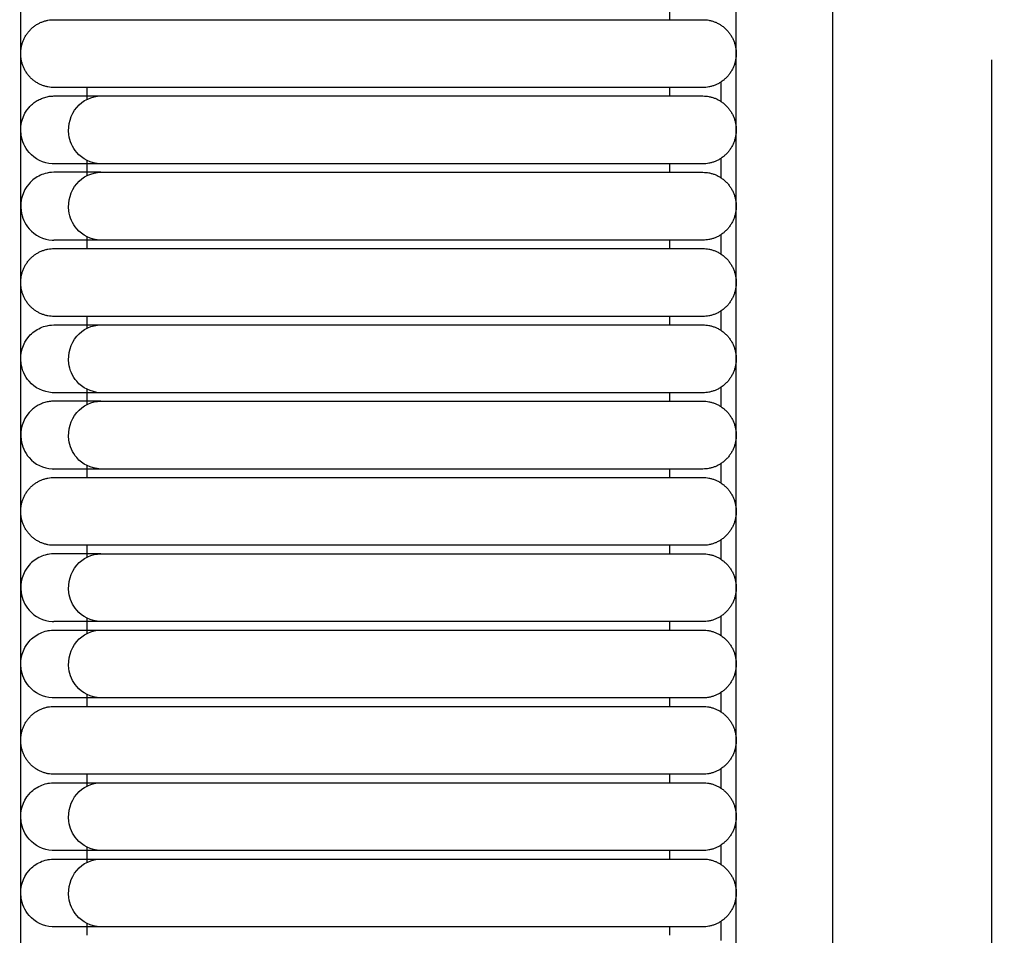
# Model space of a CAD drawing. Header units: millimetres. Extents: x -31695 to -19845, y -5614 to 7253.
# Tile 357 of 432: x -25814 to -25755, y 5301 to 5356. Entities that reach past the tile are written whole.
import ezdxf

# ---------------------------------------------------------------- set-up
doc = ezdxf.new("R2010")
doc.units = ezdxf.units.MM
doc.layers.add('2d', color=7, linetype='Continuous', true_color=0x000000)

msp = doc.modelspace()

# ---------------------------------------------------------------- linework, layer by layer
at = {"layer": '2d', "linetype": 'Continuous', "lineweight": -3}
for points, degree in [([(-25813.959, 4677.247), (-25813.959, 5052.785), (-25813.959, 5428.322)], 2), ([(-25771.146, 4697.546), (-25771.146, 5052.785), (-25771.146, 5408.023)], 2), ([(-25765.38, 5407.6), (-25765.38, 5387.724), (-25765.38, 5367.424), (-25765.38, 5347.125)], 3), ([(-25775.129, 5356.767), (-25775.129, 5356.513), (-25775.129, 5356.26)], 2), ([(-25797.57, 5356.26), (-25788.838, 5356.26), (-25780.107, 5356.26)], 2), ([(-25772.072, 5352.515), (-25772.072, 5352.137), (-25772.072, 5351.758), (-25772.072, 5351.378)], 3), ([(-25812.52, 5351.611), (-25812.475, 5351.622), (-25812.43, 5351.634), (-25812.385, 5351.646)], 3), ([(-25812.385, 5351.646), (-25812.339, 5351.655), (-25812.293, 5351.663), (-25812.247, 5351.672)], 3), ([(-25812.247, 5351.672), (-25812.201, 5351.677), (-25812.154, 5351.682), (-25812.108, 5351.687)], 3), ([(-25812.108, 5351.687), (-25812.061, 5351.689), (-25812.015, 5351.691), (-25811.968, 5351.692)], 3), ([(-25809.977, 5351.5), (-25809.977, 5351.85), (-25809.977, 5352.2)], 2), ([(-25780.107, 5352.2), (-25788.838, 5352.2), (-25797.57, 5352.2)], 2), ([(-25797.57, 5351.692), (-25788.838, 5351.692), (-25780.107, 5351.692)], 2), ([(-25775.129, 5352.2), (-25775.129, 5351.946), (-25775.129, 5351.692)], 2), ([(-25813.456, 5351.012), (-25813.424, 5351.046), (-25813.391, 5351.08), (-25813.359, 5351.115)], 3), ([(-25813.359, 5351.115), (-25813.324, 5351.147), (-25813.29, 5351.178), (-25813.255, 5351.21)], 3), ([(-25813.255, 5351.21), (-25813.219, 5351.24), (-25813.182, 5351.269), (-25813.145, 5351.298)], 3), ([(-25813.145, 5351.298), (-25813.106, 5351.325), (-25813.068, 5351.351), (-25813.029, 5351.378)], 3), ([(-25813.029, 5351.378), (-25812.989, 5351.402), (-25812.948, 5351.425), (-25812.908, 5351.449)], 3), ([(-25812.908, 5351.449), (-25812.866, 5351.47), (-25812.824, 5351.491), (-25812.782, 5351.512)], 3), ([(-25812.782, 5351.512), (-25812.739, 5351.53), (-25812.696, 5351.548), (-25812.653, 5351.566)], 3), ([(-25812.653, 5351.566), (-25812.609, 5351.581), (-25812.564, 5351.596), (-25812.52, 5351.611)], 3), ([(-25811.974, 5347.633), (-25812.009, 5347.634), (-25812.043, 5347.635), (-25812.077, 5347.635)], 3), ([(-25811.676, 5347.633), (-25811.864, 5347.633), (-25811.962, 5347.633), (-25811.967, 5347.633)], 3), ([(-25809.977, 5346.932), (-25809.977, 5347.378), (-25809.977, 5347.824)], 2), ([(-25797.57, 5347.633), (-25798.436, 5347.633), (-25799.306, 5347.633), (-25800.158, 5347.633)], 3), ([(-25780.107, 5347.632), (-25788.838, 5347.633), (-25797.57, 5347.633)], 2), ([(-25775.129, 5347.633), (-25775.129, 5347.379), (-25775.129, 5347.125)], 2), ([(-25772.072, 5347.947), (-25772.072, 5347.569), (-25772.072, 5347.19), (-25772.072, 5346.81)], 3), ([(-25797.57, 5347.125), (-25788.838, 5347.125), (-25780.107, 5347.125)], 2), ([(-25765.38, 5347.125), (-25765.38, 5326.826), (-25765.38, 5306.526), (-25765.38, 5286.65)], 3), ([(-25812.077, 5343.068), (-25812.043, 5343.067), (-25812.009, 5343.066), (-25811.974, 5343.065)], 3), ([(-25811.676, 5343.065), (-25811.864, 5343.065), (-25811.962, 5343.065), (-25811.967, 5343.066)], 3), ([(-25809.977, 5342.558), (-25809.977, 5342.907), (-25809.977, 5343.257)], 2), ([(-25780.107, 5343.065), (-25788.838, 5343.065), (-25797.57, 5343.065)], 2), ([(-25775.129, 5343.065), (-25775.129, 5342.811), (-25775.129, 5342.558)], 2), ([(-25772.072, 5343.38), (-25772.072, 5343.002), (-25772.072, 5342.623), (-25772.072, 5342.243)], 3), ([(-25797.57, 5342.558), (-25788.838, 5342.558), (-25780.107, 5342.558)], 2), ([(-25772.072, 5338.813), (-25772.072, 5338.434), (-25772.072, 5338.055), (-25772.072, 5337.675)], 3), ([(-25809.977, 5337.798), (-25809.977, 5338.148), (-25809.977, 5338.498)], 2), ([(-25780.107, 5338.498), (-25788.838, 5338.498), (-25797.57, 5338.498)], 2), ([(-25775.129, 5338.498), (-25775.129, 5338.244), (-25775.129, 5337.99)], 2), ([(-25797.57, 5337.99), (-25788.838, 5337.99), (-25780.107, 5337.99)], 2), ([(-25809.977, 5333.23), (-25809.977, 5333.676), (-25809.977, 5334.122)], 2), ([(-25772.072, 5334.245), (-25772.072, 5333.867), (-25772.072, 5333.488), (-25772.072, 5333.108)], 3), ([(-25812.247, 5333.402), (-25812.293, 5333.394), (-25812.339, 5333.385), (-25812.385, 5333.377)], 3), ([(-25812.108, 5333.418), (-25812.154, 5333.413), (-25812.201, 5333.407), (-25812.247, 5333.402)], 3), ([(-25811.968, 5333.423), (-25812.015, 5333.421), (-25812.061, 5333.419), (-25812.108, 5333.418)], 3), ([(-25811.974, 5333.931), (-25812.009, 5333.932), (-25812.043, 5333.933), (-25812.077, 5333.933)], 3), ([(-25811.676, 5333.931), (-25811.864, 5333.931), (-25811.962, 5333.931), (-25811.967, 5333.931)], 3), ([(-25797.57, 5333.93), (-25798.436, 5333.931), (-25799.306, 5333.931), (-25800.158, 5333.931)], 3), ([(-25780.107, 5333.93), (-25788.838, 5333.93), (-25797.57, 5333.93)], 2), ([(-25797.57, 5333.423), (-25788.838, 5333.423), (-25780.107, 5333.423)], 2), ([(-25775.129, 5333.93), (-25775.129, 5333.677), (-25775.129, 5333.423)], 2), ([(-25813.359, 5332.845), (-25813.391, 5332.811), (-25813.424, 5332.777), (-25813.456, 5332.742)], 3), ([(-25813.255, 5332.941), (-25813.29, 5332.909), (-25813.324, 5332.877), (-25813.359, 5332.845)], 3), ([(-25813.145, 5333.029), (-25813.182, 5332.999), (-25813.219, 5332.97), (-25813.255, 5332.941)], 3), ([(-25813.029, 5333.108), (-25813.068, 5333.082), (-25813.106, 5333.055), (-25813.145, 5333.029)], 3), ([(-25812.908, 5333.18), (-25812.948, 5333.156), (-25812.989, 5333.132), (-25813.029, 5333.108)], 3), ([(-25812.782, 5333.243), (-25812.824, 5333.222), (-25812.866, 5333.201), (-25812.908, 5333.18)], 3), ([(-25812.653, 5333.297), (-25812.696, 5333.279), (-25812.739, 5333.261), (-25812.782, 5333.243)], 3), ([(-25812.52, 5333.341), (-25812.564, 5333.326), (-25812.609, 5333.311), (-25812.653, 5333.297)], 3), ([(-25812.385, 5333.377), (-25812.43, 5333.365), (-25812.475, 5333.353), (-25812.52, 5333.341)], 3), ([(-25812.077, 5329.366), (-25812.043, 5329.365), (-25812.009, 5329.364), (-25811.974, 5329.363)], 3), ([(-25811.676, 5329.363), (-25811.864, 5329.363), (-25811.962, 5329.363), (-25811.967, 5329.363)], 3), ([(-25809.977, 5328.856), (-25809.977, 5329.205), (-25809.977, 5329.555)], 2), ([(-25780.107, 5329.363), (-25788.838, 5329.363), (-25797.57, 5329.363)], 2), ([(-25775.129, 5329.363), (-25775.129, 5329.109), (-25775.129, 5328.856)], 2), ([(-25772.072, 5329.678), (-25772.072, 5329.3), (-25772.072, 5328.921), (-25772.072, 5328.541)], 3), ([(-25797.57, 5328.856), (-25788.838, 5328.856), (-25780.107, 5328.856)], 2), ([(-25809.977, 5324.096), (-25809.977, 5324.446), (-25809.977, 5324.796)], 2), ([(-25780.107, 5324.796), (-25788.838, 5324.796), (-25797.57, 5324.796)], 2), ([(-25775.129, 5324.796), (-25775.129, 5324.542), (-25775.129, 5324.288)], 2), ([(-25772.072, 5325.111), (-25772.072, 5324.732), (-25772.072, 5324.353), (-25772.072, 5323.973)], 3), ([(-25797.57, 5324.288), (-25788.838, 5324.288), (-25780.107, 5324.288)], 2), ([(-25809.977, 5319.528), (-25809.977, 5319.974), (-25809.977, 5320.42)], 2), ([(-25772.072, 5320.543), (-25772.072, 5320.165), (-25772.072, 5319.786), (-25772.072, 5319.406)], 3), ([(-25812.077, 5320.231), (-25812.043, 5320.23), (-25812.009, 5320.23), (-25811.974, 5320.229)], 3), ([(-25811.676, 5320.229), (-25811.864, 5320.229), (-25811.962, 5320.229), (-25811.967, 5320.229)], 3), ([(-25780.107, 5320.228), (-25788.838, 5320.228), (-25797.57, 5320.228)], 2), ([(-25775.129, 5320.228), (-25775.129, 5319.975), (-25775.129, 5319.721)], 2), ([(-25797.57, 5319.721), (-25788.838, 5319.721), (-25780.107, 5319.721)], 2), ([(-25809.977, 5315.154), (-25809.977, 5315.503), (-25809.977, 5315.853)], 2), ([(-25772.072, 5315.976), (-25772.072, 5315.597), (-25772.072, 5315.218), (-25772.072, 5314.839)], 3), ([(-25811.974, 5315.661), (-25812.009, 5315.662), (-25812.043, 5315.663), (-25812.077, 5315.664)], 3), ([(-25811.676, 5315.661), (-25811.864, 5315.661), (-25811.962, 5315.661), (-25811.967, 5315.661)], 3), ([(-25797.57, 5315.661), (-25798.436, 5315.661), (-25799.306, 5315.661), (-25800.158, 5315.661)], 3), ([(-25780.107, 5315.661), (-25788.838, 5315.661), (-25797.57, 5315.661)], 2), ([(-25797.57, 5315.154), (-25788.838, 5315.154), (-25780.107, 5315.154)], 2), ([(-25775.129, 5315.661), (-25775.129, 5315.407), (-25775.129, 5315.154)], 2), ([(-25809.977, 5310.394), (-25809.977, 5310.744), (-25809.977, 5311.094)], 2), ([(-25780.107, 5311.094), (-25788.838, 5311.094), (-25797.57, 5311.094)], 2), ([(-25775.129, 5311.094), (-25775.129, 5310.84), (-25775.129, 5310.586)], 2), ([(-25772.072, 5311.409), (-25772.072, 5311.03), (-25772.072, 5310.651), (-25772.072, 5310.271)], 3), ([(-25797.57, 5310.586), (-25788.838, 5310.586), (-25780.107, 5310.586)], 2), ([(-25811.974, 5306.527), (-25812.009, 5306.527), (-25812.043, 5306.528), (-25812.077, 5306.529)], 3), ([(-25811.676, 5306.527), (-25811.864, 5306.527), (-25811.962, 5306.527), (-25811.967, 5306.527)], 3), ([(-25809.977, 5305.826), (-25809.977, 5306.272), (-25809.977, 5306.718)], 2), ([(-25797.57, 5306.526), (-25798.436, 5306.527), (-25799.306, 5306.527), (-25800.158, 5306.527)], 3), ([(-25780.107, 5306.526), (-25788.838, 5306.526), (-25797.57, 5306.526)], 2), ([(-25775.129, 5306.526), (-25775.129, 5306.273), (-25775.129, 5306.019)], 2), ([(-25772.072, 5306.841), (-25772.072, 5306.463), (-25772.072, 5306.084), (-25772.072, 5305.704)], 3), ([(-25797.57, 5306.019), (-25788.838, 5306.019), (-25780.107, 5306.019)], 2), ([(-25809.977, 5301.452), (-25809.977, 5301.801), (-25809.977, 5302.151)], 2), ([(-25772.072, 5302.274), (-25772.072, 5301.895), (-25772.072, 5301.516), (-25772.072, 5301.137)], 3), ([(-25811.974, 5301.959), (-25812.009, 5301.96), (-25812.043, 5301.961), (-25812.077, 5301.962)], 3), ([(-25811.676, 5301.959), (-25811.864, 5301.959), (-25811.962, 5301.959), (-25811.967, 5301.959)], 3), ([(-25797.57, 5301.959), (-25798.436, 5301.959), (-25799.306, 5301.959), (-25800.158, 5301.959)], 3), ([(-25780.107, 5301.959), (-25788.838, 5301.959), (-25797.57, 5301.959)], 2), ([(-25775.129, 5301.959), (-25775.129, 5301.705), (-25775.129, 5301.452)], 2)]:
    msp.add_open_spline(points, degree=degree, dxfattribs=at)
for points, weights in [([(-25813.959, 5354.23), (-25813.959, 5356.26), (-25811.968, 5356.26)], [1, 0.707106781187, 1]), ([(-25811.968, 5356.26), (-25811.968, 5356.26), (-25809.161, 5356.26)], [1, 0.951503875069, 0.919067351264]), ([(-25773.137, 5356.26), (-25771.146, 5356.26), (-25771.146, 5354.23)], [0.999999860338, 0.707106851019, 1]), ([(-25811.968, 5352.2), (-25813.959, 5352.2), (-25813.959, 5354.23)], [1, 0.707106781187, 1]), ([(-25771.146, 5354.23), (-25771.146, 5352.2), (-25773.137, 5352.2)], [1, 0.707106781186, 1]), ([(-25809.161, 5352.2), (-25811.968, 5352.2), (-25811.968, 5352.2)], [0.919067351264, 0.951503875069, 1]), ([(-25773.137, 5351.692), (-25771.146, 5351.692), (-25771.146, 5349.662)], [0.999999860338, 0.707106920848, 0.999999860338]), ([(-25771.146, 5349.662), (-25771.146, 5347.632), (-25773.137, 5347.632)], [0.999999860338, 0.707106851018, 1]), ([(-25773.137, 5347.125), (-25771.146, 5347.125), (-25771.146, 5345.095)], [0.999999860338, 0.707106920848, 0.999999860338]), ([(-25771.146, 5345.095), (-25771.146, 5343.065), (-25773.137, 5343.065)], [0.999999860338, 0.707106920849, 0.999999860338]), ([(-25813.959, 5340.528), (-25813.959, 5342.558), (-25811.968, 5342.558)], [1, 0.707106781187, 1]), ([(-25811.968, 5342.558), (-25811.968, 5342.558), (-25809.161, 5342.558)], [1, 0.951503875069, 0.919067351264]), ([(-25773.137, 5342.558), (-25771.146, 5342.558), (-25771.146, 5340.528)], [1, 0.707106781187, 1]), ([(-25811.968, 5338.498), (-25813.959, 5338.498), (-25813.959, 5340.528)], [1, 0.707106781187, 1]), ([(-25771.146, 5340.528), (-25771.146, 5338.498), (-25773.137, 5338.498)], [1, 0.707106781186, 1]), ([(-25809.161, 5338.498), (-25811.968, 5338.498), (-25811.968, 5338.498)], [0.919067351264, 0.951503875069, 1]), ([(-25773.137, 5337.99), (-25771.146, 5337.99), (-25771.146, 5335.96)], [0.999999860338, 0.707106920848, 0.999999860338]), ([(-25771.146, 5335.96), (-25771.146, 5333.93), (-25773.137, 5333.93)], [0.999999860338, 0.707106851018, 1]), ([(-25773.137, 5333.423), (-25771.146, 5333.423), (-25771.146, 5331.393)], [0.999999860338, 0.707106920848, 0.999999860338]), ([(-25771.146, 5331.393), (-25771.146, 5329.363), (-25773.137, 5329.363)], [0.999999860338, 0.707106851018, 1]), ([(-25813.959, 5326.826), (-25813.959, 5328.856), (-25811.968, 5328.856)], [0.999999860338, 0.707106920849, 0.999999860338]), ([(-25811.968, 5328.856), (-25811.968, 5328.856), (-25809.161, 5328.856)], [1, 0.951503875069, 0.919067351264]), ([(-25773.137, 5328.856), (-25771.146, 5328.856), (-25771.146, 5326.826)], [1, 0.707106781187, 1]), ([(-25811.968, 5324.796), (-25813.959, 5324.796), (-25813.959, 5326.826)], [1, 0.707106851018, 0.999999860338]), ([(-25771.146, 5326.826), (-25771.146, 5324.796), (-25773.137, 5324.796)], [1, 0.707106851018, 0.999999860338]), ([(-25809.161, 5324.796), (-25811.968, 5324.796), (-25811.968, 5324.796)], [0.919067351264, 0.951503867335, 0.999999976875]), ([(-25773.137, 5324.288), (-25771.146, 5324.288), (-25771.146, 5322.258)], [0.999999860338, 0.707106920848, 0.999999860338]), ([(-25771.146, 5322.258), (-25771.146, 5320.228), (-25773.137, 5320.228)], [0.999999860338, 0.707106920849, 0.999999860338]), ([(-25773.137, 5319.721), (-25771.146, 5319.721), (-25771.146, 5317.691)], [1, 0.707106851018, 0.999999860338]), ([(-25813.959, 5313.124), (-25813.959, 5315.154), (-25811.968, 5315.154)], [0.999999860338, 0.70710699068, 0.999999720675]), ([(-25811.968, 5315.154), (-25811.968, 5315.154), (-25809.161, 5315.154)], [0.999999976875, 0.951503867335, 0.919067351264]), ([(-25773.137, 5315.154), (-25771.146, 5315.154), (-25771.146, 5313.124)], [0.999999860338, 0.707106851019, 1]), ([(-25811.968, 5311.094), (-25813.959, 5311.094), (-25813.959, 5313.124)], [1, 0.707106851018, 0.999999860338]), ([(-25771.146, 5313.124), (-25771.146, 5311.094), (-25773.137, 5311.094)], [1, 0.707106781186, 1]), ([(-25809.161, 5311.094), (-25811.968, 5311.094), (-25811.968, 5311.094)], [0.919067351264, 0.951503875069, 1]), ([(-25773.137, 5310.586), (-25771.146, 5310.586), (-25771.146, 5308.556)], [0.999999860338, 0.707106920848, 0.999999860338]), ([(-25771.146, 5308.556), (-25771.146, 5306.526), (-25773.137, 5306.526)], [0.999999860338, 0.707106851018, 1]), ([(-25773.137, 5306.019), (-25771.146, 5306.019), (-25771.146, 5303.989)], [0.999999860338, 0.707106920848, 0.999999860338]), ([(-25771.146, 5303.989), (-25771.146, 5301.959), (-25773.137, 5301.959)], [0.999999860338, 0.707106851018, 1])]:
    msp.add_rational_spline(points, weights, degree=2, dxfattribs=at)
for points, weights, knots in [([(-25809.161, 5356.26), (-25808.359, 5356.26), (-25806.018, 5356.26), (-25802.519, 5356.26), (-25797.57, 5356.26)], [0.919067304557, 0.853553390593, 0.853553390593, 0.853553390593, 0.999999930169], [11.328464, 11.328464, 11.328464, 11.993374, 11.993374, 12.987487, 12.987487, 12.987487]), ([(-25780.107, 5356.26), (-25777.22, 5356.26), (-25775.179, 5356.26), (-25773.137, 5356.26), (-25773.137, 5356.26)], [1, 0.853553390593, 0.853553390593, 0.853553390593, 1], [14.741392, 14.741392, 14.741392, 15.321291, 15.321291, 15.90119, 15.90119, 15.90119]), ([(-25797.57, 5352.2), (-25802.519, 5352.2), (-25806.018, 5352.2), (-25808.359, 5352.2), (-25809.161, 5352.2)], [1, 0.853553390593, 0.853553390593, 0.853553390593, 0.919067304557], [20.699849, 20.699849, 20.699849, 21.693962, 21.693962, 22.358871, 22.358871, 22.358871]), ([(-25773.137, 5352.2), (-25773.137, 5352.2), (-25775.179, 5352.2), (-25777.22, 5352.2), (-25780.107, 5352.2)], [1, 0.853553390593, 0.853553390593, 0.853553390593, 0.999999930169], [17.786146, 17.786146, 17.786146, 18.366045, 18.366045, 18.945944, 18.945944, 18.945944]), ([(-25780.107, 5351.692), (-25777.22, 5351.692), (-25775.179, 5351.692), (-25773.137, 5351.692), (-25773.137, 5351.692)], [1, 0.853553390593, 0.853553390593, 0.853553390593, 1], [31.430453, 31.430453, 31.430453, 32.010352, 32.010352, 32.590251, 32.590251, 32.590251]), ([(-25773.137, 5347.632), (-25773.137, 5347.632), (-25775.179, 5347.632), (-25777.22, 5347.632), (-25780.107, 5347.632)], [1, 0.853553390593, 0.853553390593, 0.853553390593, 1], [34.475206, 34.475206, 34.475206, 35.055105, 35.055105, 35.635004, 35.635004, 35.635004]), ([(-25780.107, 5347.125), (-25777.22, 5347.125), (-25775.179, 5347.125), (-25773.137, 5347.125), (-25773.137, 5347.125)], [1, 0.853553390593, 0.853553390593, 0.853553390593, 1], [5.598928, 5.598928, 5.598928, 6.178827, 6.178827, 6.758726, 6.758726, 6.758726]), ([(-25773.137, 5343.065), (-25773.137, 5343.065), (-25775.179, 5343.065), (-25777.22, 5343.065), (-25780.107, 5343.065)], [1, 0.853553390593, 0.853553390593, 0.853553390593, 0.999999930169], [8.643682, 8.643682, 8.643682, 9.223581, 9.223581, 9.80348, 9.80348, 9.80348]), ([(-25809.161, 5342.558), (-25808.359, 5342.558), (-25806.018, 5342.558), (-25802.519, 5342.558), (-25797.57, 5342.558)], [0.919067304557, 0.853553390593, 0.853553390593, 0.853553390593, 1], [11.328464, 11.328464, 11.328464, 11.993374, 11.993374, 12.987487, 12.987487, 12.987487]), ([(-25780.107, 5342.558), (-25777.22, 5342.558), (-25775.179, 5342.558), (-25773.137, 5342.558), (-25773.137, 5342.558)], [1, 0.853553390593, 0.853553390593, 0.853553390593, 1], [14.741392, 14.741392, 14.741392, 15.321291, 15.321291, 15.90119, 15.90119, 15.90119]), ([(-25797.57, 5338.498), (-25802.519, 5338.498), (-25806.018, 5338.498), (-25808.359, 5338.498), (-25809.161, 5338.498)], [1, 0.853553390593, 0.853553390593, 0.853553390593, 0.919067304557], [20.699849, 20.699849, 20.699849, 21.693962, 21.693962, 22.358871, 22.358871, 22.358871]), ([(-25773.137, 5338.498), (-25773.137, 5338.498), (-25775.179, 5338.498), (-25777.22, 5338.498), (-25780.107, 5338.498)], [1, 0.853553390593, 0.853553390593, 0.853553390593, 1], [17.786146, 17.786146, 17.786146, 18.366045, 18.366045, 18.945944, 18.945944, 18.945944]), ([(-25780.107, 5337.99), (-25777.22, 5337.99), (-25775.179, 5337.99), (-25773.137, 5337.99), (-25773.137, 5337.99)], [1, 0.853553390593, 0.853553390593, 0.853553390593, 0.999999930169], [19.599792, 19.599792, 19.599792, 20.179691, 20.179691, 20.75959, 20.75959, 20.75959]), ([(-25773.137, 5333.93), (-25773.137, 5333.93), (-25775.179, 5333.93), (-25777.22, 5333.93), (-25780.107, 5333.93)], [1, 0.853553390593, 0.853553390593, 0.853553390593, 0.999999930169], [22.644545, 22.644545, 22.644545, 23.224444, 23.224444, 23.804343, 23.804343, 23.804343]), ([(-25780.107, 5333.423), (-25777.22, 5333.423), (-25775.179, 5333.423), (-25773.137, 5333.423), (-25773.137, 5333.423)], [1, 0.853553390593, 0.853553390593, 0.853553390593, 1], [5.598928, 5.598928, 5.598928, 6.178827, 6.178827, 6.758726, 6.758726, 6.758726]), ([(-25773.137, 5329.363), (-25773.137, 5329.363), (-25775.179, 5329.363), (-25777.22, 5329.363), (-25780.107, 5329.363)], [1, 0.853553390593, 0.853553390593, 0.853553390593, 1], [8.643682, 8.643682, 8.643682, 9.223581, 9.223581, 9.80348, 9.80348, 9.80348]), ([(-25809.161, 5328.856), (-25808.359, 5328.856), (-25806.018, 5328.856), (-25802.519, 5328.856), (-25797.57, 5328.856)], [0.919067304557, 0.853553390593, 0.853553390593, 0.853553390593, 1], [11.328464, 11.328464, 11.328464, 11.993374, 11.993374, 12.987487, 12.987487, 12.987487]), ([(-25780.107, 5328.856), (-25777.22, 5328.856), (-25775.179, 5328.856), (-25773.137, 5328.856), (-25773.137, 5328.856)], [0.999999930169, 0.853553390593, 0.853553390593, 0.853553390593, 1], [14.741392, 14.741392, 14.741392, 15.321291, 15.321291, 15.90119, 15.90119, 15.90119]), ([(-25797.57, 5324.796), (-25802.519, 5324.796), (-25806.018, 5324.796), (-25808.359, 5324.796), (-25809.161, 5324.796)], [1, 0.853553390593, 0.853553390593, 0.853553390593, 0.919067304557], [2.599544, 2.599544, 2.599544, 3.593657, 3.593657, 4.258566, 4.258566, 4.258566]), ([(-25773.137, 5324.796), (-25773.137, 5324.796), (-25775.179, 5324.796), (-25777.22, 5324.796), (-25780.107, 5324.796)], [0.999999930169, 0.853553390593, 0.853553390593, 0.853553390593, 1], [-0.314159, -0.314159, -0.314159, 0.26574, 0.26574, 0.845639, 0.845639, 0.845639]), ([(-25780.107, 5324.288), (-25777.22, 5324.288), (-25775.179, 5324.288), (-25773.137, 5324.288), (-25773.137, 5324.288)], [1, 0.853553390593, 0.853553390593, 0.853553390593, 0.999999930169], [5.598928, 5.598928, 5.598928, 6.178827, 6.178827, 6.758726, 6.758726, 6.758726]), ([(-25773.137, 5320.228), (-25773.137, 5320.228), (-25775.179, 5320.228), (-25777.22, 5320.228), (-25780.107, 5320.228)], [0.999999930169, 0.853553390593, 0.853553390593, 0.853553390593, 1], [8.643682, 8.643682, 8.643682, 9.223581, 9.223581, 9.80348, 9.80348, 9.80348]), ([(-25780.107, 5319.721), (-25777.22, 5319.721), (-25775.179, 5319.721), (-25773.137, 5319.721), (-25773.137, 5319.721)], [1, 0.853553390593, 0.853553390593, 0.853553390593, 0.999999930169], [19.599792, 19.599792, 19.599792, 20.179691, 20.179691, 20.75959, 20.75959, 20.75959]), ([(-25771.146, 5317.691), (-25771.146, 5316.85), (-25771.729, 5316.256), (-25772.312, 5315.661), (-25773.137, 5315.661)], [1, 0.853553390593, 0.853553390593, 0.853553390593, 1], [22.3303859, 22.3303859, 22.3303859, 22.4960713, 22.4960713, 22.6617567, 22.6617567, 22.6617567]), ([(-25809.161, 5315.154), (-25808.359, 5315.154), (-25806.018, 5315.154), (-25802.519, 5315.154), (-25797.57, 5315.154)], [0.919067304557, 0.853553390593, 0.853553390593, 0.853553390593, 1], [11.328464, 11.328464, 11.328464, 11.993374, 11.993374, 12.987487, 12.987487, 12.987487]), ([(-25773.137, 5315.661), (-25773.137, 5315.661), (-25775.179, 5315.661), (-25777.22, 5315.661), (-25780.107, 5315.661)], [1, 0.853553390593, 0.853553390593, 0.853553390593, 1], [22.661757, 22.661757, 22.661757, 23.241656, 23.241656, 23.821555, 23.821555, 23.821555]), ([(-25780.107, 5315.154), (-25777.22, 5315.154), (-25775.179, 5315.154), (-25773.137, 5315.154), (-25773.137, 5315.154)], [1, 0.853553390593, 0.853553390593, 0.853553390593, 0.999999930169], [14.741392, 14.741392, 14.741392, 15.321291, 15.321291, 15.90119, 15.90119, 15.90119]), ([(-25797.57, 5311.094), (-25802.519, 5311.094), (-25806.018, 5311.094), (-25808.359, 5311.094), (-25809.161, 5311.094)], [1, 0.853553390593, 0.853553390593, 0.853553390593, 0.919067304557], [20.699849, 20.699849, 20.699849, 21.693962, 21.693962, 22.358871, 22.358871, 22.358871]), ([(-25773.137, 5311.094), (-25773.137, 5311.094), (-25775.179, 5311.094), (-25777.22, 5311.094), (-25780.107, 5311.094)], [1, 0.853553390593, 0.853553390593, 0.853553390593, 0.999999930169], [17.786146, 17.786146, 17.786146, 18.366045, 18.366045, 18.945944, 18.945944, 18.945944]), ([(-25780.107, 5310.586), (-25777.22, 5310.586), (-25775.179, 5310.586), (-25773.137, 5310.586), (-25773.137, 5310.586)], [1, 0.853553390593, 0.853553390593, 0.853553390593, 1], [19.599792, 19.599792, 19.599792, 20.179691, 20.179691, 20.75959, 20.75959, 20.75959]), ([(-25773.137, 5306.526), (-25773.137, 5306.526), (-25775.179, 5306.526), (-25777.22, 5306.526), (-25780.107, 5306.526)], [1, 0.853553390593, 0.853553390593, 0.853553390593, 0.999999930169], [22.644545, 22.644545, 22.644545, 23.224444, 23.224444, 23.804343, 23.804343, 23.804343]), ([(-25780.107, 5306.019), (-25777.22, 5306.019), (-25775.179, 5306.019), (-25773.137, 5306.019), (-25773.137, 5306.019)], [1, 0.853553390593, 0.853553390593, 0.853553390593, 1], [19.599792, 19.599792, 19.599792, 20.179691, 20.179691, 20.75959, 20.75959, 20.75959]), ([(-25773.137, 5301.959), (-25773.137, 5301.959), (-25775.179, 5301.959), (-25777.22, 5301.959), (-25780.107, 5301.959)], [1, 0.853553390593, 0.853553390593, 0.853553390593, 1], [22.644545, 22.644545, 22.644545, 23.224444, 23.224444, 23.804343, 23.804343, 23.804343])]:
    msp.add_rational_spline(points, weights, degree=2, knots=knots, dxfattribs=at)
for points, knots in [([(-25755.1, 5264.258), (-25755.838, 5271.126), (-25755.838, 5296.638), (-25755.838, 5329.072), (-25755.838, 5351.618), (-25755.838, 5353.862)], [0.512868, 0.512868, 0.512868, 0.512868, 1, 2, 2.11067, 2.11067, 2.11067, 2.11067]), ([(-25811.968, 5351.692), (-25811.954, 5351.692), (-25811.857, 5351.692), (-25811.669, 5351.692), (-25811.481, 5351.692), (-25811.204, 5351.692), (-25810.835, 5351.692), (-25810.402, 5351.692), (-25809.844, 5351.692), (-25809.161, 5351.692)], [26.104918, 26.104918, 26.104918, 26.104918, 26.793468, 26.793468, 26.793468, 27.492159, 27.492159, 27.492159, 28.320025, 28.320025, 28.320025, 28.320025]), ([(-25809.169, 5347.633), (-25809.775, 5347.665), (-25810.269, 5347.915), (-25810.607, 5348.315), (-25810.858, 5348.613), (-25811.023, 5348.99), (-25811.075, 5349.384), (-25811.151, 5349.964), (-25810.975, 5350.575), (-25810.605, 5351.012), (-25810.244, 5351.438), (-25809.705, 5351.692), (-25809.161, 5351.692)], [1.6012688, 1.6012688, 1.6012688, 1.6012688, 1.7660611, 1.7660611, 1.7660611, 1.887291, 1.887291, 1.887291, 2.0683148, 2.0683148, 2.0683148, 2.2447259, 2.2447259, 2.2447259, 2.2447259]), ([(-25809.161, 5351.692), (-25809.014, 5351.692), (-25808.823, 5351.692), (-25808.591, 5351.692), (-25807.988, 5351.692), (-25807.125, 5351.692), (-25806.134, 5351.692), (-25805.082, 5351.692), (-25803.775, 5351.692), (-25802.28, 5351.692), (-25800.789, 5351.692), (-25799.173, 5351.692), (-25797.57, 5351.692)], [28.320025, 28.320025, 28.320025, 28.320025, 28.474438, 28.474438, 28.474438, 28.858285, 28.858285, 28.858285, 29.261517, 29.261517, 29.261517, 29.676547, 29.676547, 29.676547, 29.676547]), ([(-25812.077, 5347.635), (-25812.601, 5347.665), (-25813.11, 5347.915), (-25813.458, 5348.315), (-25813.717, 5348.613), (-25813.887, 5348.99), (-25813.941, 5349.384), (-25814.019, 5349.964), (-25813.837, 5350.575), (-25813.456, 5351.012)], [13.1599027, 13.1599027, 13.1599027, 13.1599027, 13.3284147, 13.3284147, 13.3284147, 13.4523809, 13.4523809, 13.4523809, 13.6374907, 13.6374907, 13.6374907, 13.6374907]), ([(-25809.169, 5347.633), (-25809.851, 5347.633), (-25810.41, 5347.633), (-25810.843, 5347.633), (-25811.211, 5347.633), (-25811.489, 5347.633), (-25811.676, 5347.633)], [0, 0, 0, 0, 0.882578, 0.882578, 0.882578, 1.627446, 1.627446, 1.627446, 1.627446]), ([(-25797.57, 5347.633), (-25799.174, 5347.633), (-25800.791, 5347.633), (-25802.283, 5347.633), (-25803.779, 5347.633), (-25805.086, 5347.633), (-25806.139, 5347.633), (-25807.131, 5347.633), (-25807.994, 5347.633), (-25808.598, 5347.633), (-25808.83, 5347.633), (-25809.021, 5347.633), (-25809.169, 5347.633)], [0, 0, 0, 0, 0.489921, 0.489921, 0.489921, 0.9659, 0.9659, 0.9659, 1.418992, 1.418992, 1.418992, 1.601269, 1.601269, 1.601269, 1.601269]), ([(-25811.968, 5347.125), (-25812.201, 5347.113), (-25812.293, 5347.099), (-25812.521, 5347.048), (-25812.655, 5347.003), (-25813.038, 5346.828), (-25813.27, 5346.658), (-25813.456, 5346.444), (-25813.837, 5346.007), (-25814.019, 5345.397), (-25813.941, 5344.817), (-25813.887, 5344.423), (-25813.717, 5344.046), (-25813.458, 5343.748), (-25813.11, 5343.348), (-25812.601, 5343.097), (-25812.077, 5343.068)], [2.3144621, 2.3144621, 2.3144621, 2.3144621, 2.3520817, 2.3520817, 2.4085644, 2.4085644, 2.5215751, 2.5215751, 2.5215751, 2.7591317, 2.7591317, 2.7591317, 2.918221, 2.918221, 2.918221, 3.1344771, 3.1344771, 3.1344771, 3.1344771]), ([(-25809.161, 5347.125), (-25809.844, 5347.125), (-25810.402, 5347.125), (-25810.835, 5347.125), (-25811.204, 5347.125), (-25811.481, 5347.125), (-25811.669, 5347.125), (-25811.857, 5347.125), (-25811.954, 5347.125), (-25811.968, 5347.125)], [0, 0, 0, 0, 0.864998, 0.864998, 0.864998, 1.595029, 1.595029, 1.595029, 2.314462, 2.314462, 2.314462, 2.314462]), ([(-25809.169, 5343.065), (-25809.775, 5343.097), (-25810.269, 5343.348), (-25810.607, 5343.748), (-25810.858, 5344.046), (-25811.023, 5344.423), (-25811.075, 5344.817), (-25811.151, 5345.397), (-25810.975, 5346.007), (-25810.605, 5346.444), (-25810.244, 5346.871), (-25809.705, 5347.125), (-25809.161, 5347.125)], [1.6012688, 1.6012688, 1.6012688, 1.6012688, 1.7660611, 1.7660611, 1.7660611, 1.887291, 1.887291, 1.887291, 2.0683148, 2.0683148, 2.0683148, 2.2447259, 2.2447259, 2.2447259, 2.2447259]), ([(-25809.161, 5347.125), (-25809.014, 5347.125), (-25808.823, 5347.125), (-25808.591, 5347.125), (-25807.988, 5347.125), (-25807.125, 5347.125), (-25806.134, 5347.125), (-25805.082, 5347.125), (-25803.775, 5347.125), (-25802.28, 5347.125), (-25800.789, 5347.125), (-25799.173, 5347.125), (-25797.57, 5347.125)], [2.244726, 2.244726, 2.244726, 2.244726, 2.426888, 2.426888, 2.426888, 2.879715, 2.879715, 2.879715, 3.355409, 3.355409, 3.355409, 3.845023, 3.845023, 3.845023, 3.845023]), ([(-25809.169, 5343.065), (-25809.851, 5343.065), (-25810.41, 5343.065), (-25810.843, 5343.065), (-25811.211, 5343.065), (-25811.489, 5343.065), (-25811.676, 5343.065)], [0, 0, 0, 0, 0.882578, 0.882578, 0.882578, 1.627446, 1.627446, 1.627446, 1.627446]), ([(-25797.57, 5343.065), (-25799.174, 5343.065), (-25800.791, 5343.065), (-25802.283, 5343.065), (-25803.779, 5343.065), (-25805.086, 5343.065), (-25806.139, 5343.065), (-25807.131, 5343.065), (-25807.994, 5343.065), (-25808.598, 5343.065), (-25808.83, 5343.065), (-25809.021, 5343.065), (-25809.169, 5343.065)], [0, 0, 0, 0, 0.489921, 0.489921, 0.489921, 0.9659, 0.9659, 0.9659, 1.418992, 1.418992, 1.418992, 1.601269, 1.601269, 1.601269, 1.601269]), ([(-25812.077, 5333.933), (-25812.601, 5333.963), (-25813.11, 5334.213), (-25813.458, 5334.613), (-25813.717, 5334.911), (-25813.887, 5335.288), (-25813.941, 5335.682), (-25814.019, 5336.262), (-25813.837, 5336.873), (-25813.456, 5337.31), (-25813.27, 5337.523), (-25813.038, 5337.693), (-25812.655, 5337.868), (-25812.521, 5337.913), (-25812.293, 5337.964), (-25812.201, 5337.978), (-25811.968, 5337.99)], [13.4536647, 13.4536647, 13.4536647, 13.4536647, 13.6698231, 13.6698231, 13.6698231, 13.8288406, 13.8288406, 13.8288406, 14.0662899, 14.0662899, 14.0662899, 14.1797667, 14.1797667, 14.2364823, 14.2364823, 14.2742571, 14.2742571, 14.2742571, 14.2742571]), ([(-25811.968, 5337.99), (-25811.954, 5337.99), (-25811.857, 5337.99), (-25811.669, 5337.99), (-25811.481, 5337.99), (-25811.204, 5337.99), (-25810.835, 5337.99), (-25810.402, 5337.99), (-25809.844, 5337.99), (-25809.161, 5337.99)], [14.274257, 14.274257, 14.274257, 14.274257, 14.962807, 14.962807, 14.962807, 15.661498, 15.661498, 15.661498, 16.489364, 16.489364, 16.489364, 16.489364]), ([(-25809.176, 5333.931), (-25809.775, 5333.963), (-25810.269, 5334.213), (-25810.607, 5334.613), (-25810.858, 5334.911), (-25811.023, 5335.288), (-25811.075, 5335.682), (-25811.151, 5336.262), (-25810.975, 5336.873), (-25810.605, 5337.31), (-25810.244, 5337.736), (-25809.705, 5337.99), (-25809.161, 5337.99)], [0.0014909, 0.0014909, 0.0014909, 0.0014909, 0.1660925, 0.1660925, 0.1660925, 0.287182, 0.287182, 0.287182, 0.4679963, 0.4679963, 0.4679963, 0.6442032, 0.6442032, 0.6442032, 0.6442032]), ([(-25809.161, 5337.99), (-25809.014, 5337.99), (-25808.823, 5337.99), (-25808.591, 5337.99), (-25807.988, 5337.99), (-25807.125, 5337.99), (-25806.134, 5337.99), (-25805.082, 5337.99), (-25803.775, 5337.99), (-25802.28, 5337.99), (-25800.789, 5337.99), (-25799.173, 5337.99), (-25797.57, 5337.99)], [16.489364, 16.489364, 16.489364, 16.489364, 16.643777, 16.643777, 16.643777, 17.027624, 17.027624, 17.027624, 17.430856, 17.430856, 17.430856, 17.845886, 17.845886, 17.845886, 17.845886]), ([(-25809.161, 5333.423), (-25809.844, 5333.423), (-25810.402, 5333.423), (-25810.835, 5333.423), (-25811.204, 5333.423), (-25811.481, 5333.423), (-25811.669, 5333.423), (-25811.857, 5333.423), (-25811.954, 5333.423), (-25811.968, 5333.423)], [0, 0, 0, 0, 0.864998, 0.864998, 0.864998, 1.595029, 1.595029, 1.595029, 2.314462, 2.314462, 2.314462, 2.314462]), ([(-25809.169, 5333.931), (-25809.851, 5333.931), (-25810.41, 5333.931), (-25810.843, 5333.931), (-25811.211, 5333.931), (-25811.489, 5333.931), (-25811.676, 5333.931)], [1.601269, 1.601269, 1.601269, 1.601269, 2.483847, 2.483847, 2.483847, 3.228714, 3.228714, 3.228714, 3.228714]), ([(-25809.169, 5329.363), (-25809.775, 5329.395), (-25810.269, 5329.646), (-25810.607, 5330.046), (-25810.858, 5330.344), (-25811.023, 5330.721), (-25811.075, 5331.115), (-25811.151, 5331.695), (-25810.975, 5332.305), (-25810.605, 5332.742), (-25810.244, 5333.169), (-25809.705, 5333.423), (-25809.161, 5333.423)], [1.6012688, 1.6012688, 1.6012688, 1.6012688, 1.7660611, 1.7660611, 1.7660611, 1.887291, 1.887291, 1.887291, 2.0683148, 2.0683148, 2.0683148, 2.2447259, 2.2447259, 2.2447259, 2.2447259]), ([(-25797.57, 5333.931), (-25799.174, 5333.931), (-25800.791, 5333.931), (-25802.283, 5333.931), (-25803.779, 5333.931), (-25805.086, 5333.931), (-25806.139, 5333.931), (-25807.131, 5333.931), (-25807.994, 5333.931), (-25808.598, 5333.931), (-25808.83, 5333.931), (-25809.021, 5333.931), (-25809.169, 5333.931)], [0, 0, 0, 0, 0.489921, 0.489921, 0.489921, 0.9659, 0.9659, 0.9659, 1.418993, 1.418993, 1.418993, 1.601269, 1.601269, 1.601269, 1.601269]), ([(-25809.161, 5333.423), (-25809.014, 5333.423), (-25808.823, 5333.423), (-25808.591, 5333.423), (-25807.988, 5333.423), (-25807.125, 5333.423), (-25806.134, 5333.423), (-25805.082, 5333.423), (-25803.775, 5333.423), (-25802.28, 5333.423), (-25800.789, 5333.423), (-25799.173, 5333.423), (-25797.57, 5333.423)], [2.244726, 2.244726, 2.244726, 2.244726, 2.426888, 2.426888, 2.426888, 2.879715, 2.879715, 2.879715, 3.355409, 3.355409, 3.355409, 3.845023, 3.845023, 3.845023, 3.845023]), ([(-25813.456, 5332.742), (-25813.837, 5332.305), (-25814.019, 5331.695), (-25813.941, 5331.115), (-25813.887, 5330.721), (-25813.717, 5330.344), (-25813.458, 5330.046), (-25813.11, 5329.646), (-25812.601, 5329.395), (-25812.077, 5329.366)], [14.7819117, 14.7819117, 14.7819117, 14.7819117, 14.9670219, 14.9670219, 14.9670219, 15.0909883, 15.0909883, 15.0909883, 15.2595006, 15.2595006, 15.2595006, 15.2595006]), ([(-25809.169, 5329.363), (-25809.851, 5329.363), (-25810.41, 5329.363), (-25810.843, 5329.363), (-25811.211, 5329.363), (-25811.489, 5329.363), (-25811.676, 5329.363)], [0, 0, 0, 0, 0.882578, 0.882578, 0.882578, 1.627446, 1.627446, 1.627446, 1.627446]), ([(-25797.57, 5329.363), (-25799.174, 5329.363), (-25800.791, 5329.363), (-25802.283, 5329.363), (-25803.779, 5329.363), (-25805.086, 5329.363), (-25806.139, 5329.363), (-25807.131, 5329.363), (-25807.994, 5329.363), (-25808.598, 5329.363), (-25808.83, 5329.363), (-25809.021, 5329.363), (-25809.169, 5329.363)], [0, 0, 0, 0, 0.489921, 0.489921, 0.489921, 0.9659, 0.9659, 0.9659, 1.418992, 1.418992, 1.418992, 1.601269, 1.601269, 1.601269, 1.601269]), ([(-25811.968, 5324.288), (-25812.201, 5324.276), (-25812.293, 5324.262), (-25812.521, 5324.211), (-25812.655, 5324.166), (-25813.038, 5323.991), (-25813.27, 5323.821), (-25813.456, 5323.608), (-25813.837, 5323.171), (-25814.019, 5322.56), (-25813.941, 5321.98), (-25813.887, 5321.586), (-25813.717, 5321.209), (-25813.458, 5320.911), (-25813.11, 5320.511), (-25812.601, 5320.261), (-25812.077, 5320.231)], [2.3144621, 2.3144621, 2.3144621, 2.3144621, 2.3522373, 2.3522373, 2.4089536, 2.4089536, 2.5224317, 2.5224317, 2.5224317, 2.7598838, 2.7598838, 2.7598838, 2.9189031, 2.9189031, 2.9189031, 3.135064, 3.135064, 3.135064, 3.135064]), ([(-25809.161, 5324.288), (-25809.844, 5324.288), (-25810.402, 5324.288), (-25810.835, 5324.288), (-25811.204, 5324.288), (-25811.481, 5324.288), (-25811.669, 5324.288), (-25811.857, 5324.288), (-25811.954, 5324.288), (-25811.968, 5324.288)], [0, 0, 0, 0, 0.864998, 0.864998, 0.864998, 1.595029, 1.595029, 1.595029, 2.314462, 2.314462, 2.314462, 2.314462]), ([(-25809.169, 5320.229), (-25809.775, 5320.261), (-25810.269, 5320.511), (-25810.607, 5320.911), (-25810.858, 5321.209), (-25811.023, 5321.586), (-25811.075, 5321.98), (-25811.151, 5322.56), (-25810.975, 5323.171), (-25810.605, 5323.608), (-25810.244, 5324.034), (-25809.705, 5324.288), (-25809.161, 5324.288)], [1.6012688, 1.6012688, 1.6012688, 1.6012688, 1.7660611, 1.7660611, 1.7660611, 1.887291, 1.887291, 1.887291, 2.0683148, 2.0683148, 2.0683148, 2.2447259, 2.2447259, 2.2447259, 2.2447259]), ([(-25809.161, 5324.288), (-25809.014, 5324.288), (-25808.823, 5324.288), (-25808.591, 5324.288), (-25807.988, 5324.288), (-25807.125, 5324.288), (-25806.134, 5324.288), (-25805.082, 5324.288), (-25803.775, 5324.288), (-25802.28, 5324.288), (-25800.789, 5324.288), (-25799.173, 5324.288), (-25797.57, 5324.288)], [2.244726, 2.244726, 2.244726, 2.244726, 2.426888, 2.426888, 2.426888, 2.879715, 2.879715, 2.879715, 3.355409, 3.355409, 3.355409, 3.845023, 3.845023, 3.845023, 3.845023]), ([(-25809.169, 5320.229), (-25809.851, 5320.229), (-25810.41, 5320.229), (-25810.843, 5320.229), (-25811.211, 5320.229), (-25811.489, 5320.229), (-25811.676, 5320.229)], [0, 0, 0, 0, 0.882578, 0.882578, 0.882578, 1.627446, 1.627446, 1.627446, 1.627446]), ([(-25797.57, 5320.229), (-25799.174, 5320.229), (-25800.791, 5320.229), (-25802.283, 5320.229), (-25803.779, 5320.229), (-25805.086, 5320.229), (-25806.139, 5320.229), (-25807.131, 5320.229), (-25807.994, 5320.229), (-25808.598, 5320.229), (-25808.83, 5320.229), (-25809.021, 5320.229), (-25809.169, 5320.229)], [0, 0, 0, 0, 0.489921, 0.489921, 0.489921, 0.9659, 0.9659, 0.9659, 1.418992, 1.418992, 1.418992, 1.601269, 1.601269, 1.601269, 1.601269]), ([(-25812.077, 5315.664), (-25812.601, 5315.693), (-25813.11, 5315.944), (-25813.458, 5316.344), (-25813.717, 5316.642), (-25813.887, 5317.019), (-25813.941, 5317.413), (-25814.019, 5317.992), (-25813.837, 5318.603), (-25813.456, 5319.04), (-25813.27, 5319.254), (-25813.038, 5319.424), (-25812.655, 5319.599), (-25812.521, 5319.644), (-25812.293, 5319.695), (-25812.201, 5319.709), (-25811.968, 5319.721)], [13.4536552, 13.4536552, 13.4536552, 13.4536552, 13.6698161, 13.6698161, 13.6698161, 13.8288354, 13.8288354, 13.8288354, 14.0662875, 14.0662875, 14.0662875, 14.1797656, 14.1797656, 14.2364819, 14.2364819, 14.2742571, 14.2742571, 14.2742571, 14.2742571]), ([(-25811.968, 5319.721), (-25811.954, 5319.721), (-25811.857, 5319.721), (-25811.669, 5319.721), (-25811.481, 5319.721), (-25811.204, 5319.721), (-25810.835, 5319.721), (-25810.402, 5319.721), (-25809.844, 5319.721), (-25809.161, 5319.721)], [14.274257, 14.274257, 14.274257, 14.274257, 14.962807, 14.962807, 14.962807, 15.661498, 15.661498, 15.661498, 16.489364, 16.489364, 16.489364, 16.489364]), ([(-25809.169, 5315.661), (-25809.775, 5315.693), (-25810.269, 5315.944), (-25810.607, 5316.344), (-25810.858, 5316.642), (-25811.023, 5317.019), (-25811.075, 5317.413), (-25811.151, 5317.992), (-25810.975, 5318.603), (-25810.605, 5319.04), (-25810.244, 5319.467), (-25809.705, 5319.721), (-25809.161, 5319.721)], [1.6012688, 1.6012688, 1.6012688, 1.6012688, 1.7660611, 1.7660611, 1.7660611, 1.887291, 1.887291, 1.887291, 2.0683148, 2.0683148, 2.0683148, 2.2447259, 2.2447259, 2.2447259, 2.2447259]), ([(-25809.161, 5319.721), (-25809.014, 5319.721), (-25808.823, 5319.721), (-25808.591, 5319.721), (-25807.988, 5319.721), (-25807.125, 5319.721), (-25806.134, 5319.721), (-25805.082, 5319.721), (-25803.775, 5319.721), (-25802.28, 5319.721), (-25800.789, 5319.721), (-25799.173, 5319.721), (-25797.57, 5319.721)], [16.489364, 16.489364, 16.489364, 16.489364, 16.643777, 16.643777, 16.643777, 17.027624, 17.027624, 17.027624, 17.430856, 17.430856, 17.430856, 17.845886, 17.845886, 17.845886, 17.845886]), ([(-25809.169, 5315.661), (-25809.851, 5315.661), (-25810.41, 5315.661), (-25810.843, 5315.661), (-25811.211, 5315.661), (-25811.489, 5315.661), (-25811.676, 5315.661)], [0, 0, 0, 0, 0.882578, 0.882578, 0.882578, 1.627446, 1.627446, 1.627446, 1.627446]), ([(-25797.57, 5315.661), (-25799.174, 5315.661), (-25800.791, 5315.661), (-25802.283, 5315.661), (-25803.779, 5315.661), (-25805.086, 5315.661), (-25806.139, 5315.661), (-25807.131, 5315.661), (-25807.994, 5315.661), (-25808.598, 5315.661), (-25808.83, 5315.661), (-25809.021, 5315.661), (-25809.169, 5315.661)], [0, 0, 0, 0, 0.489921, 0.489921, 0.489921, 0.9659, 0.9659, 0.9659, 1.418992, 1.418992, 1.418992, 1.601269, 1.601269, 1.601269, 1.601269]), ([(-25812.077, 5306.529), (-25812.601, 5306.559), (-25813.11, 5306.809), (-25813.458, 5307.209), (-25813.717, 5307.507), (-25813.887, 5307.884), (-25813.941, 5308.278), (-25814.019, 5308.858), (-25813.837, 5309.469), (-25813.456, 5309.906), (-25813.27, 5310.119), (-25813.038, 5310.289), (-25812.655, 5310.464), (-25812.521, 5310.509), (-25812.293, 5310.56), (-25812.201, 5310.574), (-25811.968, 5310.586)], [13.4540009, 13.4540009, 13.4540009, 13.4540009, 13.6702138, 13.6702138, 13.6702138, 13.8292714, 13.8292714, 13.8292714, 14.0667806, 14.0667806, 14.0667806, 14.1799897, 14.1799897, 14.2365715, 14.2365715, 14.2742572, 14.2742572, 14.2742572, 14.2742572]), ([(-25811.968, 5310.586), (-25811.954, 5310.586), (-25811.857, 5310.586), (-25811.669, 5310.586), (-25811.481, 5310.586), (-25811.204, 5310.586), (-25810.835, 5310.586), (-25810.402, 5310.586), (-25809.844, 5310.586), (-25809.161, 5310.586)], [14.274257, 14.274257, 14.274257, 14.274257, 14.962807, 14.962807, 14.962807, 15.661498, 15.661498, 15.661498, 16.489364, 16.489364, 16.489364, 16.489364]), ([(-25809.169, 5306.527), (-25809.775, 5306.559), (-25810.269, 5306.809), (-25810.607, 5307.209), (-25810.858, 5307.507), (-25811.023, 5307.884), (-25811.075, 5308.278), (-25811.151, 5308.858), (-25810.975, 5309.469), (-25810.605, 5309.906), (-25810.244, 5310.332), (-25809.705, 5310.586), (-25809.161, 5310.586)], [1.6012688, 1.6012688, 1.6012688, 1.6012688, 1.7660611, 1.7660611, 1.7660611, 1.887291, 1.887291, 1.887291, 2.0683148, 2.0683148, 2.0683148, 2.2447259, 2.2447259, 2.2447259, 2.2447259]), ([(-25809.161, 5310.586), (-25809.014, 5310.586), (-25808.823, 5310.586), (-25808.591, 5310.586), (-25807.988, 5310.586), (-25807.125, 5310.586), (-25806.134, 5310.586), (-25805.082, 5310.586), (-25803.775, 5310.586), (-25802.28, 5310.586), (-25800.789, 5310.586), (-25799.173, 5310.586), (-25797.57, 5310.586)], [16.489364, 16.489364, 16.489364, 16.489364, 16.643777, 16.643777, 16.643777, 17.027624, 17.027624, 17.027624, 17.430856, 17.430856, 17.430856, 17.845886, 17.845886, 17.845886, 17.845886]), ([(-25809.169, 5306.527), (-25809.851, 5306.527), (-25810.41, 5306.527), (-25810.843, 5306.527), (-25811.211, 5306.527), (-25811.489, 5306.527), (-25811.676, 5306.527)], [0, 0, 0, 0, 0.882578, 0.882578, 0.882578, 1.627446, 1.627446, 1.627446, 1.627446]), ([(-25797.57, 5306.527), (-25799.174, 5306.527), (-25800.791, 5306.527), (-25802.283, 5306.527), (-25803.779, 5306.527), (-25805.086, 5306.527), (-25806.139, 5306.527), (-25807.131, 5306.527), (-25807.994, 5306.527), (-25808.598, 5306.527), (-25808.83, 5306.527), (-25809.021, 5306.527), (-25809.169, 5306.527)], [0, 0, 0, 0, 0.489921, 0.489921, 0.489921, 0.9659, 0.9659, 0.9659, 1.418993, 1.418993, 1.418993, 1.601269, 1.601269, 1.601269, 1.601269]), ([(-25812.077, 5301.962), (-25812.601, 5301.991), (-25813.11, 5302.242), (-25813.458, 5302.642), (-25813.717, 5302.94), (-25813.887, 5303.317), (-25813.941, 5303.711), (-25814.019, 5304.29), (-25813.837, 5304.901), (-25813.456, 5305.338), (-25813.27, 5305.552), (-25813.038, 5305.722), (-25812.655, 5305.897), (-25812.521, 5305.942), (-25812.293, 5305.993), (-25812.201, 5306.007), (-25811.968, 5306.019)], [13.4542516, 13.4542516, 13.4542516, 13.4542516, 13.6705053, 13.6705053, 13.6705053, 13.8295927, 13.8295927, 13.8295927, 14.0671466, 14.0671466, 14.0671466, 14.180156, 14.180156, 14.236638, 14.236638, 14.2742572, 14.2742572, 14.2742572, 14.2742572]), ([(-25811.968, 5306.019), (-25811.954, 5306.019), (-25811.857, 5306.019), (-25811.669, 5306.019), (-25811.481, 5306.019), (-25811.204, 5306.019), (-25810.835, 5306.019), (-25810.402, 5306.019), (-25809.844, 5306.019), (-25809.161, 5306.019)], [14.274257, 14.274257, 14.274257, 14.274257, 14.962807, 14.962807, 14.962807, 15.661498, 15.661498, 15.661498, 16.489364, 16.489364, 16.489364, 16.489364]), ([(-25809.169, 5301.959), (-25809.775, 5301.991), (-25810.269, 5302.242), (-25810.607, 5302.642), (-25810.858, 5302.94), (-25811.023, 5303.317), (-25811.075, 5303.711), (-25811.151, 5304.29), (-25810.975, 5304.901), (-25810.605, 5305.338), (-25810.244, 5305.765), (-25809.705, 5306.019), (-25809.161, 5306.019)], [1.6012688, 1.6012688, 1.6012688, 1.6012688, 1.7660611, 1.7660611, 1.7660611, 1.887291, 1.887291, 1.887291, 2.0683148, 2.0683148, 2.0683148, 2.2447259, 2.2447259, 2.2447259, 2.2447259]), ([(-25809.161, 5306.019), (-25809.014, 5306.019), (-25808.823, 5306.019), (-25808.591, 5306.019), (-25807.988, 5306.019), (-25807.125, 5306.019), (-25806.134, 5306.019), (-25805.082, 5306.019), (-25803.775, 5306.019), (-25802.28, 5306.019), (-25800.789, 5306.019), (-25799.173, 5306.019), (-25797.57, 5306.019)], [16.489364, 16.489364, 16.489364, 16.489364, 16.643777, 16.643777, 16.643777, 17.027624, 17.027624, 17.027624, 17.430856, 17.430856, 17.430856, 17.845886, 17.845886, 17.845886, 17.845886]), ([(-25809.169, 5301.959), (-25809.851, 5301.959), (-25810.41, 5301.959), (-25810.843, 5301.959), (-25811.211, 5301.959), (-25811.489, 5301.959), (-25811.676, 5301.959)], [0, 0, 0, 0, 0.882578, 0.882578, 0.882578, 1.627446, 1.627446, 1.627446, 1.627446]), ([(-25797.57, 5301.959), (-25799.174, 5301.959), (-25800.791, 5301.959), (-25802.283, 5301.959), (-25803.779, 5301.959), (-25805.086, 5301.959), (-25806.139, 5301.959), (-25807.131, 5301.959), (-25807.994, 5301.959), (-25808.598, 5301.959), (-25808.83, 5301.959), (-25809.021, 5301.959), (-25809.169, 5301.959)], [0, 0, 0, 0, 0.489921, 0.489921, 0.489921, 0.9659, 0.9659, 0.9659, 1.418992, 1.418992, 1.418992, 1.601269, 1.601269, 1.601269, 1.601269])]:
    msp.add_open_spline(points, degree=3, knots=knots, dxfattribs=at)

doc.saveas('drawing.dxf')
